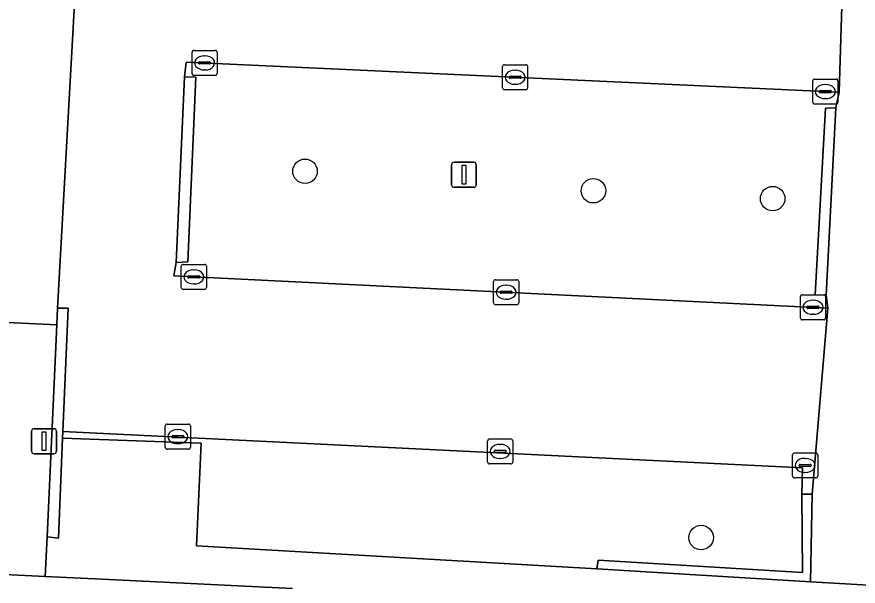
# Model space of a CAD drawing. Extents: x 162989 to 165008, y 383432 to 384338.
# Drawn here: x 164532.3 to 164565.85, y 384014.31 to 384037.02 of the extents above; entities that cross this region are included whole.
import ezdxf

# ---------------------------------------------------------------- set-up
doc = ezdxf.new("R2010")
doc.units = 0
for name, color, linetype in [('IMGEO_Boom', 7, 'Continuous'), ('IMGEO_Kolk', 7, 'Continuous'), ('IMGEO_Lichtmast', 7, 'Continuous'), ('IMGEO_Muur', 7, 'Continuous'), ('IMGEO_Pand', 7, 'Continuous'), ('IMGEO_Parkeervlak_open', 7, 'Continuous'), ('IMGEO_Rijbaan_lokaal_open', 7, 'Continuous'), ('IMGEO_Voetpad_open', 7, 'Continuous')]:
    doc.layers.add(name, color=color, linetype=linetype)

msp = doc.modelspace()

# ---------------------------------------------------------------- linework, layer by layer
at = {"layer": 'IMGEO_Boom'}
for centre in [(164543.788, 384030.859), (164555.289, 384030.083), (164562.437, 384029.768), (164559.585, 384016.245)]:
    msp.add_circle(centre, 0.489, dxfattribs=at)
at = {"layer": 'IMGEO_Kolk'}
for p, q in [((164539.283, 384034.757), (164539.283, 384035.609)), ((164539.358, 384035.683), (164540.21, 384035.683)), ((164539.771, 384035.463), (164539.796, 384035.463)), ((164540.284, 384035.609), (164540.284, 384034.757)), ((164539.542, 384035.177), (164539.542, 384035.189)), ((164539.98, 384035.14), (164539.582, 384035.14)), ((164539.585, 384035.226), (164539.983, 384035.226)), ((164540.026, 384035.189), (164540.026, 384035.177)), ((164551.666, 384034.185), (164551.666, 384035.037)), ((164551.741, 384035.111), (164552.593, 384035.111)), ((164552.667, 384035.037), (164552.667, 384034.185)), ((164540.21, 384034.683), (164539.358, 384034.683)), ((164539.794, 384034.903), (164539.769, 384034.903)), ((164552.154, 384034.891), (164552.179, 384034.891)), ((164551.925, 384034.605), (164551.925, 384034.617)), ((164552.363, 384034.568), (164551.965, 384034.568)), ((164551.968, 384034.654), (164552.366, 384034.654)), ((164552.409, 384034.617), (164552.409, 384034.605)), ((164564.037, 384033.613), (164564.037, 384034.465)), ((164564.112, 384034.539), (164564.964, 384034.539)), ((164565.038, 384034.465), (164565.038, 384033.613)), ((164552.593, 384034.111), (164551.741, 384034.111)), ((164552.177, 384034.331), (164552.152, 384034.331)), ((164564.296, 384034.033), (164564.296, 384034.045)), ((164564.339, 384034.082), (164564.737, 384034.082)), ((164564.525, 384034.319), (164564.55, 384034.319)), ((164564.78, 384034.045), (164564.78, 384034.033)), ((164564.734, 384033.996), (164564.336, 384033.996)), ((164564.548, 384033.759), (164564.523, 384033.759)), ((164564.964, 384033.539), (164564.112, 384033.539)), ((164538.853, 384026.219), (164538.853, 384027.071)), ((164538.928, 384027.145), (164539.78, 384027.145)), ((164539.854, 384027.071), (164539.854, 384026.219)), ((164539.112, 384026.639), (164539.112, 384026.651)), ((164539.155, 384026.688), (164539.553, 384026.688)), ((164539.341, 384026.925), (164539.366, 384026.925)), ((164539.596, 384026.651), (164539.596, 384026.639)), ((164539.55, 384026.602), (164539.152, 384026.602)), ((164539.364, 384026.365), (164539.339, 384026.365)), ((164551.309, 384025.608), (164551.309, 384026.46)), ((164551.384, 384026.534), (164552.236, 384026.534)), ((164551.797, 384026.314), (164551.822, 384026.314)), ((164552.31, 384026.46), (164552.31, 384025.608)), ((164539.78, 384026.145), (164538.928, 384026.145)), ((164551.568, 384026.028), (164551.568, 384026.04)), ((164552.006, 384025.991), (164551.608, 384025.991)), ((164551.611, 384026.077), (164552.009, 384026.077)), ((164552.052, 384026.04), (164552.052, 384026.028)), ((164551.82, 384025.754), (164551.795, 384025.754)), ((164563.545, 384025.007), (164563.545, 384025.859)), ((164563.62, 384025.933), (164564.472, 384025.933)), ((164564.033, 384025.713), (164564.058, 384025.713)), ((164564.546, 384025.859), (164564.546, 384025.007)), ((164552.236, 384025.534), (164551.384, 384025.534)), ((164563.804, 384025.427), (164563.804, 384025.439)), ((164564.242, 384025.39), (164563.844, 384025.39)), ((164563.847, 384025.476), (164564.245, 384025.476)), ((164564.288, 384025.439), (164564.288, 384025.427)), ((164564.056, 384025.153), (164564.031, 384025.153)), ((164564.472, 384024.933), (164563.62, 384024.933)), ((164538.216, 384019.847), (164538.216, 384020.699)), ((164538.291, 384020.773), (164539.143, 384020.773)), ((164539.217, 384020.699), (164539.217, 384019.847)), ((164538.475, 384020.267), (164538.475, 384020.279)), ((164538.518, 384020.316), (164538.916, 384020.316)), ((164538.704, 384020.553), (164538.729, 384020.553)), ((164538.959, 384020.279), (164538.959, 384020.267)), ((164538.913, 384020.23), (164538.515, 384020.23)), ((164538.727, 384019.993), (164538.702, 384019.993)), ((164551.072, 384019.257), (164551.072, 384020.109)), ((164551.147, 384020.183), (164551.999, 384020.183)), ((164551.56, 384019.963), (164551.585, 384019.963)), ((164552.073, 384020.109), (164552.073, 384019.257)), ((164539.143, 384019.773), (164538.291, 384019.773)), ((164551.331, 384019.677), (164551.331, 384019.689)), ((164551.769, 384019.64), (164551.371, 384019.64)), ((164551.374, 384019.726), (164551.772, 384019.726)), ((164551.815, 384019.689), (164551.815, 384019.677)), ((164563.307, 384019.624), (164564.159, 384019.624)), ((164551.583, 384019.403), (164551.558, 384019.403)), ((164563.232, 384018.698), (164563.232, 384019.55)), ((164563.72, 384019.404), (164563.745, 384019.404)), ((164564.233, 384019.55), (164564.233, 384018.698)), ((164551.999, 384019.183), (164551.147, 384019.183)), ((164563.491, 384019.118), (164563.491, 384019.13)), ((164563.929, 384019.081), (164563.531, 384019.081)), ((164563.534, 384019.167), (164563.932, 384019.167)), ((164563.975, 384019.13), (164563.975, 384019.118)), ((164564.159, 384018.624), (164563.307, 384018.624)), ((164563.743, 384018.844), (164563.718, 384018.844))]:
    msp.add_line(p, q, dxfattribs=at)
for points in [[(164539.283, 384034.757), (164539.283, 384035.609)], [(164539.358, 384035.683), (164540.21, 384035.683)], [(164540.284, 384035.609), (164540.284, 384034.757)], [(164551.666, 384034.185), (164551.666, 384035.037)], [(164551.741, 384035.111), (164552.593, 384035.111)], [(164552.667, 384035.037), (164552.667, 384034.185)], [(164540.21, 384034.683), (164539.358, 384034.683)], [(164564.037, 384033.613), (164564.037, 384034.465)], [(164564.112, 384034.539), (164564.964, 384034.539)], [(164565.038, 384034.465), (164565.038, 384033.613)], [(164552.593, 384034.111), (164551.741, 384034.111)], [(164564.964, 384033.539), (164564.112, 384033.539)], [(164538.853, 384026.219), (164538.853, 384027.071)], [(164538.928, 384027.145), (164539.78, 384027.145)], [(164539.854, 384027.071), (164539.854, 384026.219)], [(164551.309, 384025.608), (164551.309, 384026.46)], [(164551.384, 384026.534), (164552.236, 384026.534)], [(164552.31, 384026.46), (164552.31, 384025.608)], [(164539.78, 384026.145), (164538.928, 384026.145)], [(164563.545, 384025.007), (164563.545, 384025.859)], [(164563.62, 384025.933), (164564.472, 384025.933)], [(164564.546, 384025.859), (164564.546, 384025.007)], [(164552.236, 384025.534), (164551.384, 384025.534)], [(164564.472, 384024.933), (164563.62, 384024.933)], [(164538.216, 384019.847), (164538.216, 384020.699)], [(164538.291, 384020.773), (164539.143, 384020.773)], [(164539.217, 384020.699), (164539.217, 384019.847)], [(164551.072, 384019.257), (164551.072, 384020.109)], [(164551.147, 384020.183), (164551.999, 384020.183)], [(164552.073, 384020.109), (164552.073, 384019.257)], [(164539.143, 384019.773), (164538.291, 384019.773)], [(164563.307, 384019.624), (164564.159, 384019.624)], [(164563.232, 384018.698), (164563.232, 384019.55)], [(164564.233, 384019.55), (164564.233, 384018.698)], [(164551.999, 384019.183), (164551.147, 384019.183)], [(164564.159, 384018.624), (164563.307, 384018.624)]]:
    msp.add_lwpolyline(points, dxfattribs=at)
for centre, radius, start, end in [((164539.36, 384035.607), 0.0765, 91.552, 178.448), ((164539.36, 384035.607), 0.0765, 91.552, 178.448), ((164540.208, 384035.607), 0.0765, 1.552, 88.448), ((164540.208, 384035.607), 0.0765, 1.552, 88.448), ((164539.582, 384035.186), 0.0403, 85.8775, 175.7526), ((164539.579, 384035.176), 0.0366, 178.938, 274.7102), ((164539.983, 384035.183), 0.043, 264.8664, 352.4533), ((164539.987, 384035.188), 0.0386, 1.7309, 96.639), ((164551.743, 384035.035), 0.0765, 91.552, 178.448), ((164551.743, 384035.035), 0.0765, 91.552, 178.448), ((164552.591, 384035.035), 0.0765, 1.552, 88.448), ((164552.591, 384035.035), 0.0765, 1.552, 88.448), ((164539.36, 384034.759), 0.0765, 181.552, 268.448), ((164539.36, 384034.759), 0.0765, 181.552, 268.448), ((164540.208, 384034.759), 0.0765, 271.552, 358.448), ((164540.208, 384034.759), 0.0765, 271.552, 358.448), ((164551.965, 384034.614), 0.0403, 85.8775, 175.7526), ((164551.962, 384034.604), 0.0366, 178.938, 274.7102), ((164552.366, 384034.611), 0.043, 264.8664, 352.4533), ((164552.37, 384034.616), 0.0386, 1.7309, 96.639), ((164564.114, 384034.463), 0.0765, 91.552, 178.448), ((164564.114, 384034.463), 0.0765, 91.552, 178.448), ((164564.962, 384034.463), 0.0765, 1.552, 88.448), ((164564.962, 384034.463), 0.0765, 1.552, 88.448), ((164551.743, 384034.187), 0.0765, 181.552, 268.448), ((164551.743, 384034.187), 0.0765, 181.552, 268.448), ((164552.591, 384034.187), 0.0765, 271.552, 358.448), ((164552.591, 384034.187), 0.0765, 271.552, 358.448), ((164564.336, 384034.042), 0.0403, 85.8775, 175.7526), ((164564.333, 384034.032), 0.0366, 178.938, 274.7102), ((164564.737, 384034.039), 0.043, 264.8664, 352.4533), ((164564.741, 384034.044), 0.0386, 1.7309, 96.639), ((164564.114, 384033.615), 0.0765, 181.552, 268.448), ((164564.114, 384033.615), 0.0765, 181.552, 268.448), ((164564.962, 384033.615), 0.0765, 271.552, 358.448), ((164564.962, 384033.615), 0.0765, 271.552, 358.448), ((164538.93, 384027.069), 0.0765, 91.552, 178.448), ((164538.93, 384027.069), 0.0765, 91.552, 178.448), ((164539.778, 384027.069), 0.0765, 1.552, 88.448), ((164539.778, 384027.069), 0.0765, 1.552, 88.448), ((164539.152, 384026.648), 0.0403, 85.8775, 175.7526), ((164539.149, 384026.638), 0.0366, 178.938, 274.7102), ((164539.553, 384026.645), 0.043, 264.8664, 352.4533), ((164539.557, 384026.65), 0.0386, 1.7309, 96.639), ((164551.386, 384026.458), 0.0765, 91.552, 178.448), ((164551.386, 384026.458), 0.0765, 91.552, 178.448), ((164552.234, 384026.458), 0.0765, 1.552, 88.448), ((164552.234, 384026.458), 0.0765, 1.552, 88.448), ((164538.93, 384026.221), 0.0765, 181.552, 268.448), ((164538.93, 384026.221), 0.0765, 181.552, 268.448), ((164539.778, 384026.221), 0.0765, 271.552, 358.448), ((164539.778, 384026.221), 0.0765, 271.552, 358.448), ((164551.608, 384026.037), 0.0403, 85.8775, 175.7526), ((164551.605, 384026.027), 0.0366, 178.938, 274.7102), ((164552.009, 384026.034), 0.043, 264.8664, 352.4533), ((164552.013, 384026.039), 0.0386, 1.7309, 96.639), ((164563.622, 384025.857), 0.0765, 91.552, 178.448), ((164563.622, 384025.857), 0.0765, 91.552, 178.448), ((164564.47, 384025.857), 0.0765, 1.552, 88.448), ((164564.47, 384025.857), 0.0765, 1.552, 88.448), ((164551.386, 384025.61), 0.0765, 181.552, 268.448), ((164551.386, 384025.61), 0.0765, 181.552, 268.448), ((164552.234, 384025.61), 0.0765, 271.552, 358.448), ((164552.234, 384025.61), 0.0765, 271.552, 358.448), ((164563.844, 384025.436), 0.0403, 85.8775, 175.7526), ((164563.841, 384025.426), 0.0366, 178.938, 274.7102), ((164564.245, 384025.433), 0.043, 264.8664, 352.4533), ((164564.249, 384025.438), 0.0386, 1.7309, 96.639), ((164563.622, 384025.009), 0.0765, 181.552, 268.448), ((164563.622, 384025.009), 0.0765, 181.552, 268.448), ((164564.47, 384025.009), 0.0765, 271.552, 358.448), ((164564.47, 384025.009), 0.0765, 271.552, 358.448), ((164538.293, 384020.697), 0.0765, 91.552, 178.448), ((164538.293, 384020.697), 0.0765, 91.552, 178.448), ((164539.141, 384020.697), 0.0765, 1.552, 88.448), ((164539.141, 384020.697), 0.0765, 1.552, 88.448), ((164538.515, 384020.276), 0.0403, 85.8775, 175.7526), ((164538.512, 384020.266), 0.0366, 178.938, 274.7102), ((164538.916, 384020.273), 0.043, 264.8664, 352.4533), ((164538.92, 384020.278), 0.0386, 1.7309, 96.639), ((164551.149, 384020.107), 0.0765, 91.552, 178.448), ((164551.149, 384020.107), 0.0765, 91.552, 178.448), ((164551.997, 384020.107), 0.0765, 1.552, 88.448), ((164551.997, 384020.107), 0.0765, 1.552, 88.448), ((164538.293, 384019.849), 0.0765, 181.552, 268.448), ((164538.293, 384019.849), 0.0765, 181.552, 268.448), ((164539.141, 384019.849), 0.0765, 271.552, 358.448), ((164539.141, 384019.849), 0.0765, 271.552, 358.448), ((164551.371, 384019.686), 0.0403, 85.8775, 175.7526), ((164551.368, 384019.676), 0.0366, 178.938, 274.7102), ((164551.772, 384019.683), 0.043, 264.8664, 352.4533), ((164551.776, 384019.688), 0.0386, 1.7309, 96.639), ((164563.309, 384019.548), 0.0765, 91.552, 178.448), ((164563.309, 384019.548), 0.0765, 91.552, 178.448), ((164564.157, 384019.548), 0.0765, 1.552, 88.448), ((164564.157, 384019.548), 0.0765, 1.552, 88.448), ((164551.149, 384019.259), 0.0765, 181.552, 268.448), ((164551.149, 384019.259), 0.0765, 181.552, 268.448), ((164551.997, 384019.259), 0.0765, 271.552, 358.448), ((164551.997, 384019.259), 0.0765, 271.552, 358.448), ((164563.531, 384019.127), 0.0403, 85.8775, 175.7526), ((164563.528, 384019.117), 0.0366, 178.938, 274.7102), ((164563.932, 384019.124), 0.043, 264.8664, 352.4533), ((164563.936, 384019.129), 0.0386, 1.7309, 96.639), ((164563.309, 384018.7), 0.0765, 181.552, 268.448), ((164563.309, 384018.7), 0.0765, 181.552, 268.448), ((164564.157, 384018.7), 0.0765, 271.552, 358.448), ((164564.157, 384018.7), 0.0765, 271.552, 358.448)]:
    msp.add_arc(centre, radius, start, end, dxfattribs=at)
for centre, major_axis, ratio, start_param, end_param in [((164539.77, 384035.183), (-0.387, 0.002), 0.722429, 4.712389, 7.853982), ((164539.795, 384035.183), (-0.39, 0.002), 0.717154, 1.570796, 4.712389), ((164552.153, 384034.611), (-0.387, 0.002), 0.722429, 4.712389, 7.853982), ((164552.178, 384034.611), (-0.39, 0.002), 0.717154, 1.570796, 4.712389), ((164564.524, 384034.039), (-0.387, 0.002), 0.722429, 4.712389, 7.853982), ((164564.549, 384034.039), (-0.39, 0.002), 0.717154, 1.570796, 4.712389), ((164539.34, 384026.645), (-0.387, 0.002), 0.722429, 4.712389, 7.853982), ((164539.365, 384026.645), (-0.39, 0.002), 0.717154, 1.570796, 4.712389), ((164551.796, 384026.034), (-0.387, 0.002), 0.722429, 4.712389, 7.853982), ((164551.821, 384026.034), (-0.39, 0.002), 0.717154, 1.570796, 4.712389), ((164564.032, 384025.433), (-0.387, 0.002), 0.722429, 4.712389, 7.853982), ((164564.057, 384025.433), (-0.39, 0.002), 0.717154, 1.570796, 4.712389), ((164538.703, 384020.273), (-0.387, 0.002), 0.722429, 4.712389, 7.853982), ((164538.728, 384020.273), (-0.39, 0.002), 0.717154, 1.570796, 4.712389), ((164551.559, 384019.683), (-0.387, 0.002), 0.722429, 4.712389, 7.853982), ((164551.584, 384019.683), (-0.39, 0.002), 0.717154, 1.570796, 4.712389), ((164563.719, 384019.124), (-0.387, 0.002), 0.722429, 4.712389, 7.853982), ((164563.744, 384019.124), (-0.39, 0.002), 0.717154, 1.570796, 4.712389)]:
    msp.add_ellipse(centre, major_axis=major_axis, ratio=ratio, start_param=start_param, end_param=end_param, dxfattribs=at)
at = {"layer": 'IMGEO_Lichtmast'}
for p, q in [((164549.63, 384030.322), (164549.63, 384031.122)), ((164549.63, 384031.122), (164549.63, 384030.322)), ((164549.73, 384031.222), (164550.52, 384031.222)), ((164550.52, 384031.222), (164549.73, 384031.222)), ((164550.62, 384031.122), (164550.62, 384030.322)), ((164550.62, 384030.322), (164550.62, 384031.122)), ((164550.52, 384030.222), (164549.73, 384030.222)), ((164549.73, 384030.222), (164550.52, 384030.222)), ((164532.885, 384019.689), (164532.885, 384020.489)), ((164532.885, 384020.489), (164532.885, 384019.689)), ((164532.985, 384020.589), (164533.775, 384020.589)), ((164533.775, 384020.589), (164532.985, 384020.589)), ((164533.875, 384020.489), (164533.875, 384019.689)), ((164533.875, 384019.689), (164533.875, 384020.489)), ((164533.775, 384019.589), (164532.985, 384019.589)), ((164532.985, 384019.589), (164533.775, 384019.589))]:
    msp.add_line(p, q, dxfattribs=at)
for points in [[(164550.05, 384031.097), (164550.2, 384031.097), (164550.2, 384030.347), (164550.05, 384030.347), (164550.05, 384031.097)], [(164533.305, 384020.464), (164533.455, 384020.464), (164533.455, 384019.714), (164533.305, 384019.714), (164533.305, 384020.464)]]:
    msp.add_lwpolyline(points, dxfattribs=at)
for centre, start, end in [((164549.73, 384031.122), 90, 180), ((164549.73, 384031.122), 90, 180), ((164550.52, 384031.122), 0, 90), ((164550.52, 384031.122), 360, 90), ((164549.73, 384030.322), 180, 270), ((164549.73, 384030.322), 180, 270), ((164550.52, 384030.322), 270, 0), ((164550.52, 384030.322), 270, 0), ((164532.985, 384020.489), 90, 180), ((164532.985, 384020.489), 90, 180), ((164533.775, 384020.489), 0, 90), ((164533.775, 384020.489), 360, 90), ((164532.985, 384019.689), 180, 270), ((164532.985, 384019.689), 180, 270), ((164533.775, 384019.689), 270, 0), ((164533.775, 384019.689), 270, 0)]:
    msp.add_arc(centre, 0.1, start, end, dxfattribs=at)
at = {"layer": 'IMGEO_Muur'}
for points in [[(164538.977, 384034.631), (164538.651, 384027.223), (164539.111, 384027.243), (164539.436, 384034.61)], [(164564.954, 384033.393), (164564.542, 384033.383), (164564.138, 384025.934), (164564.569, 384025.913)], [(164534.341, 384025.401), (164533.923, 384025.393), (164533.893, 384024.736), (164533.506, 384016.278), (164533.956, 384016.227), (164534.124, 384020.215), (164534.135, 384020.484)], [(164564.013, 384017.971), (164563.607, 384017.982), (164563.621, 384014.856), (164555.476, 384015.35), (164555.425, 384014.992), (164563.941, 384014.486)]]:
    msp.add_lwpolyline(points, close=True, dxfattribs=at)
at = {"layer": 'IMGEO_Pand'}
msp.add_lwpolyline([(164543.294, 384014.211), (164535.695, 384014.582), (164533.429, 384014.693), (164528.054, 384014.955), (164528.238, 384018.736), (164513.203, 384019.457), (164513.251, 384020.458), (164513.321, 384021.924), (164505.701, 384022.29), (164500, 384022.563), (164497.786, 384022.669), (164497.573, 384018.237), (164497.526, 384017.247), (164485.746, 384017.85), (164485.795, 384018.811), (164485.872, 384020.302), (164478.263, 384020.692), (164470.489, 384021.09), (164470.364, 384018.639), (164470.107, 384013.621)], dxfattribs=at)
at = {"layer": 'IMGEO_Parkeervlak_open'}
for points in [[(164538.977, 384034.631), (164539.436, 384034.61), (164539.111, 384027.243), (164538.651, 384027.223), (164538.562, 384026.683), (164564.641, 384025.403), (164564.569, 384025.913), (164564.138, 384025.934), (164564.542, 384033.383), (164564.954, 384033.393), (164565.087, 384034.014), (164539.047, 384035.217)], [(164563.623, 384019.034), (164534.135, 384020.484), (164534.124, 384020.215), (164539.653, 384020.014), (164539.455, 384015.911), (164555.425, 384014.992), (164555.476, 384015.35), (164563.621, 384014.856), (164563.607, 384017.982)]]:
    msp.add_lwpolyline(points, close=True, dxfattribs=at)
at = {"layer": 'IMGEO_Rijbaan_lokaal_open'}
for points in [[(164571.559, 384045.286), (164571.57, 384045.602), (164565.483, 384045.84), (164565.3, 384041.461), (164565.295, 384040.452), (164565.087, 384034.014), (164564.954, 384033.393), (164564.569, 384025.913), (164564.641, 384025.403), (164564.013, 384017.971), (164563.941, 384014.486), (164569.969, 384014.128)], [(164565.295, 384040.452), (164535.155, 384041.961), (164534.989, 384037.563), (164534.601, 384037.538), (164533.923, 384025.393), (164534.341, 384025.401), (164534.135, 384020.484), (164563.623, 384019.034), (164563.607, 384017.982), (164564.013, 384017.971), (164564.641, 384025.403), (164538.562, 384026.683), (164538.651, 384027.223), (164538.977, 384034.631), (164539.047, 384035.217), (164565.087, 384034.014)]]:
    msp.add_lwpolyline(points, close=True, dxfattribs=at)
at = {"layer": 'IMGEO_Voetpad_open'}
msp.add_lwpolyline([(164534.601, 384037.538), (164534.833, 384042.88), (164531.707, 384043.016), (164531.676, 384042.726), (164531.37, 384037.86), (164531.36, 384037.703), (164530.983, 384029.248), (164530.794, 384024.878), (164533.893, 384024.736), (164533.923, 384025.393)], close=True, dxfattribs=at)
for points in [[(164528.054, 384014.955), (164533.429, 384014.693), (164533.506, 384016.278), (164533.893, 384024.736), (164530.794, 384024.878)], [(164569.969, 384014.128), (164563.941, 384014.486), (164555.425, 384014.992), (164539.455, 384015.911), (164539.653, 384020.014), (164534.124, 384020.215), (164533.956, 384016.227), (164533.506, 384016.278), (164533.429, 384014.693), (164535.695, 384014.582), (164543.294, 384014.211)]]:
    msp.add_lwpolyline(points, dxfattribs=at)

doc.saveas('drawing.dxf')
